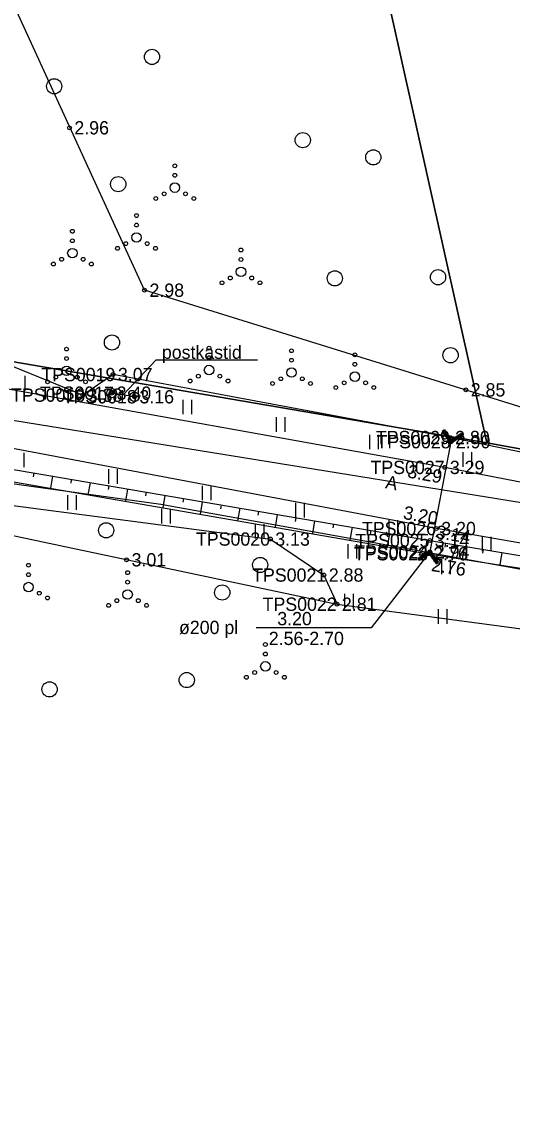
# Model space of a CAD drawing. Extents: x 597961 to 601397, y 6602961 to 6613501.
# Drawn here: x 599804.2 to 599830.1, y 6608552.9 to 6608610.2 of the extents above; entities that cross this region are included whole.
import ezdxf

# ---------------------------------------------------------------- set-up
doc = ezdxf.new("R2010")
doc.units = 0
for name, color, linetype in [('HALJASTUS', 7, 'Continuous'), ('KORGUS-EH2000', 7, 'Continuous'), ('LIIKLUS', 7, 'Continuous'), ('MOOTKORG-EH2000', 7, 'Continuous'), ('MOOTMPUNKT', 7, 'Continuous'), ('MOOTNR', 7, 'Continuous'), ('MOOTPIIR', 7, 'Continuous'), ('MPKAABEL', 7, 'Continuous'), ('PIIR', 7, 'Continuous'), ('RELJEEF', 7, 'Continuous'), ('TEE', 7, 'Continuous'), ('Tee Muu tee Kruuskate', 7, 'Continuous'), ('TRUUP', 7, 'Continuous')]:
    doc.layers.add(name, color=color, linetype=linetype)

msp = doc.modelspace()

# ---------------------------------------------------------------- linework, layer by layer
at = {"layer": 'HALJASTUS'}
for p, q in [((599804.393, 6608591.515), (599804.393, 6608590.753)), ((599812.721, 6608590.257), (599812.721, 6608589.496)), ((599813.176, 6608590.257), (599813.176, 6608589.496)), ((599817.635, 6608589.335), (599817.635, 6608588.574)), ((599818.09, 6608589.335), (599818.09, 6608588.574)), ((599822.549, 6608588.413), (599822.549, 6608587.652)), ((599823.004, 6608588.413), (599823.004, 6608587.652)), ((599804.342, 6608587.464), (599804.342, 6608586.703)), ((599827.464, 6608587.491), (599827.464, 6608586.73)), ((599827.919, 6608587.491), (599827.919, 6608586.73)), ((599808.811, 6608586.595), (599808.811, 6608585.834)), ((599809.266, 6608586.595), (599809.266, 6608585.834)), ((599806.651, 6608585.224), (599806.651, 6608584.462)), ((599807.107, 6608585.224), (599807.107, 6608584.462)), ((599813.735, 6608585.726), (599813.735, 6608584.965)), ((599814.19, 6608585.726), (599814.19, 6608584.965)), ((599818.653, 6608584.826), (599818.653, 6608584.064)), ((599819.108, 6608584.826), (599819.108, 6608584.064)), ((599811.6, 6608584.505), (599811.6, 6608583.744)), ((599812.055, 6608584.505), (599812.055, 6608583.744)), ((599816.531, 6608583.702), (599816.531, 6608582.941)), ((599816.986, 6608583.702), (599816.986, 6608582.941)), ((599823.57, 6608583.918), (599823.57, 6608583.157)), ((599824.025, 6608583.918), (599824.025, 6608583.157)), ((599828.492, 6608583.039), (599828.492, 6608582.277)), ((599828.947, 6608583.039), (599828.947, 6608582.277)), ((599821.418, 6608582.656), (599821.418, 6608581.894)), ((599821.873, 6608582.656), (599821.873, 6608581.894)), ((599826.349, 6608581.83), (599826.349, 6608581.069)), ((599826.804, 6608581.83), (599826.804, 6608581.069)), ((599821.24, 6608580.029), (599821.24, 6608579.268)), ((599821.695, 6608580.029), (599821.695, 6608579.268)), ((599826.175, 6608579.221), (599826.175, 6608578.46)), ((599826.63, 6608579.221), (599826.63, 6608578.46))]:
    msp.add_line(p, q, dxfattribs=at)
for points in [[(599897.868, 6608576.276), (599894.731, 6608574.993), (599886.923, 6608576.339), (599878.292, 6608578.858), (599861.064, 6608581.713), (599845.632, 6608584.378), (599826.804, 6608588.268), (599809.044, 6608591.586), (599807.451, 6608590.502), (599796.451, 6608594.999), (599793.207, 6608594.269), (599791.661, 6608599.006), (599795.433, 6608607.227), (599809.992, 6608629.503), (599824.333, 6608648.974), (599834.941, 6608664.558), (599840.035, 6608665.745), (599843.227, 6608674.906)], [(599677.546, 6608411.803), (599667.895, 6608408.842), (599664.048, 6608407.913), (599661.032, 6608410.481), (599668.296, 6608421.177), (599680.961, 6608439.713), (599696.951, 6608461.326), (599711.019, 6608482.75), (599725.239, 6608502.935), (599738.376, 6608523.576), (599751.758, 6608542.414), (599769.125, 6608566.517), (599781.306, 6608584.539), (599784.695, 6608586.729), (599788.555, 6608586.954), (599800.791, 6608585.081), (599817.331, 6608582.921), (599820.151, 6608581.025), (599820.842, 6608579.488)]]:
    msp.add_lwpolyline(points, dxfattribs=at)
for centre, radius in [((599811.097, 6608608.317), 0.4), ((599805.945, 6608606.769), 0.4), ((599819.039, 6608603.932), 0.4), ((599822.754, 6608603.027), 0.4), ((599812.3, 6608602.581), 0.1), ((599809.318, 6608601.614), 0.4), ((599812.3, 6608602.081), 0.1), ((599812.3, 6608601.431), 0.25), ((599811.3, 6608600.856), 0.1), ((599811.735, 6608601.106), 0.1), ((599812.865, 6608601.106), 0.1), ((599813.3, 6608600.856), 0.1), ((599810.28, 6608599.959), 0.1), ((599810.28, 6608599.459), 0.1), ((599806.903, 6608599.133), 0.1), ((599810.28, 6608598.809), 0.25), ((599806.903, 6608598.633), 0.1), ((599809.715, 6608598.484), 0.1), ((599810.845, 6608598.484), 0.1), ((599806.903, 6608597.983), 0.25), ((599809.28, 6608598.234), 0.1), ((599811.28, 6608598.234), 0.1), ((599815.784, 6608598.146), 0.1), ((599805.903, 6608597.408), 0.1), ((599806.338, 6608597.658), 0.1), ((599807.468, 6608597.658), 0.1), ((599807.903, 6608597.408), 0.1), ((599815.784, 6608597.646), 0.1), ((599815.219, 6608596.671), 0.1), ((599815.784, 6608596.996), 0.25), ((599816.349, 6608596.671), 0.1), ((599820.731, 6608596.652), 0.4), ((599826.165, 6608596.712), 0.4), ((599814.784, 6608596.421), 0.1), ((599816.784, 6608596.421), 0.1), ((599808.988, 6608593.274), 0.4), ((599806.597, 6608592.927), 0.1), ((599814.103, 6608592.974), 0.1), ((599818.448, 6608592.839), 0.1), ((599821.784, 6608592.625), 0.1), ((599826.824, 6608592.602), 0.4), ((599806.597, 6608592.427), 0.1), ((599814.103, 6608592.474), 0.1), ((599818.448, 6608592.339), 0.1), ((599821.784, 6608592.125), 0.1), ((599806.032, 6608591.452), 0.1), ((599806.597, 6608591.777), 0.25), ((599807.162, 6608591.452), 0.1), ((599813.538, 6608591.499), 0.1), ((599814.103, 6608591.824), 0.25), ((599814.668, 6608591.499), 0.1), ((599818.448, 6608591.689), 0.25), ((599821.784, 6608591.475), 0.25), ((599805.597, 6608591.202), 0.1), ((599807.597, 6608591.202), 0.1), ((599813.103, 6608591.249), 0.1), ((599815.103, 6608591.249), 0.1), ((599817.448, 6608591.114), 0.1), ((599817.883, 6608591.364), 0.1), ((599819.013, 6608591.364), 0.1), ((599819.448, 6608591.114), 0.1), ((599820.784, 6608590.9), 0.1), ((599821.219, 6608591.15), 0.1), ((599822.349, 6608591.15), 0.1), ((599822.784, 6608590.9), 0.1), ((599808.684, 6608583.381), 0.4), ((599816.797, 6608581.555), 0.4), ((599804.594, 6608581.541), 0.1), ((599809.811, 6608581.15), 0.1), ((599804.594, 6608580.391), 0.25), ((599804.594, 6608581.041), 0.1), ((599809.811, 6608580.65), 0.1), ((599805.159, 6608580.066), 0.1), ((599809.811, 6608580), 0.25), ((599814.797, 6608580.103), 0.4), ((599805.594, 6608579.816), 0.1), ((599808.811, 6608579.425), 0.1), ((599809.246, 6608579.675), 0.1), ((599810.376, 6608579.675), 0.1), ((599810.811, 6608579.425), 0.1), ((599817.07, 6608577.364), 0.1), ((599817.07, 6608576.864), 0.1), ((599817.07, 6608576.214), 0.25), ((599812.927, 6608575.493), 0.4), ((599816.07, 6608575.639), 0.1), ((599816.505, 6608575.889), 0.1), ((599817.635, 6608575.889), 0.1), ((599818.07, 6608575.639), 0.1), ((599805.702, 6608575.004), 0.4)]:
    msp.add_circle(centre, radius, dxfattribs=at)
at = {"layer": 'KORGUS-EH2000'}
for centre in [(599806.748, 6608604.583), (599810.705, 6608596.029), (599809.044, 6608591.586), (599827.627, 6608590.78), (599826.526, 6608586.694), (599826.075, 6608583.474), (599817.331, 6608582.921), (599825.729, 6608582.845), (599809.762, 6608581.828), (599825.652, 6608582.147), (599820.842, 6608579.488)]:
    msp.add_circle(centre, 0.1, dxfattribs=at)
at = {"layer": 'LIIKLUS'}
msp.add_line((599810.174, 6608590.416), (599808.972, 6608590.606), dxfattribs=at)
msp.add_lwpolyline([(599816.653, 6608592.344), (599811.301, 6608592.344), (599809.573, 6608590.511)], dxfattribs=at)
for centre, radius in [((599808.972, 6608590.606), 0.25), ((599808.972, 6608590.606), 0.05), ((599810.174, 6608590.416), 0.25), ((599810.174, 6608590.416), 0.05)]:
    msp.add_circle(centre, radius, dxfattribs=at)
at = {"layer": 'MOOTMPUNKT'}
for centre in [(599806.748, 6608604.583), (599810.705, 6608596.029), (599809.044, 6608591.586), (599807.451, 6608590.502), (599808.972, 6608590.606), (599810.174, 6608590.416), (599827.627, 6608590.78), (599826.804, 6608588.268), (599826.844, 6608588.049), (599826.526, 6608586.694), (599826.075, 6608583.474), (599817.331, 6608582.921), (599825.729, 6608582.845), (599809.762, 6608581.828), (599825.652, 6608582.147), (599825.736, 6608582.242), (599820.151, 6608581.025), (599820.842, 6608579.488)]:
    msp.add_circle(centre, 0.1, dxfattribs=at)
at = {"layer": 'MOOTPIIR'}
for points in [[(599897.868, 6608576.276), (599843.876, 6608585.732), (599810.705, 6608596.029), (599801.941, 6608615.136), (599810.369, 6608627.006), (599843.227, 6608674.906)], [(599664.537, 6608410.93), (599736.71, 6608518.91), (599783.557, 6608585.572), (599795.803, 6608584.787), (599820.842, 6608579.488), (599837.926, 6608577.206), (599876.36, 6608568.272)]]:
    msp.add_lwpolyline(points, dxfattribs=at)
at = {"layer": 'MPKAABEL'}
msp.add_lwpolyline([(599782.282, 6608586.259), (599782.405, 6608586.985), (599783.936, 6608589.015), (599789.503, 6608588.678), (599800.41, 6608586.298), (599811.564, 6608584.757), (599822.594, 6608582.77), (599833.067, 6608580.884), (599844.238, 6608579.354), (599855.109, 6608577.601), (599867.647, 6608575.058), (599879.302, 6608572.967), (599890.624, 6608570.638), (599902.321, 6608567.776), (599914.276, 6608565.206), (599921.323, 6608563.362), (599927.191, 6608562.111), (599928.823, 6608561.915), (599936.041, 6608560.297), (599947.286, 6608557.411), (599949.391, 6608556.446)], dxfattribs=at)
at = {"layer": 'PIIR'}
for points in [[(599886.06, 6608744.32), (599912.64, 6608572.78), (599828.73, 6608587.98), (599817.31, 6608639.31)], [(599817.31, 6608639.31), (599828.73, 6608587.98), (599788.83, 6608594.82)], [(599788.83, 6608594.82), (599828.73, 6608587.98), (599912.64, 6608572.78), (599952.7, 6608565.75), (599936.47, 6608501.58), (599932.5, 6608501.71), (599884.61, 6608519.14), (599862.18, 6608496.95), (599736.72, 6608518.91)]]:
    msp.add_lwpolyline(points, close=True, dxfattribs=at)
at = {"layer": 'RELJEEF'}
for p, q in [((599804.876, 6608586.393), (599804.844, 6608586.205)), ((599805.862, 6608586.225), (599805.755, 6608585.597)), ((599806.847, 6608586.057), (599806.815, 6608585.868)), ((599807.833, 6608585.89), (599807.725, 6608585.255)), ((599808.819, 6608585.722), (599808.787, 6608585.531)), ((599809.805, 6608585.554), (599809.696, 6608584.913)), ((599810.791, 6608585.386), (599810.758, 6608585.193)), ((599811.777, 6608585.219), (599811.667, 6608584.572)), ((599812.762, 6608585.051), (599812.729, 6608584.856)), ((599813.748, 6608584.883), (599813.637, 6608584.23)), ((599814.734, 6608584.715), (599814.701, 6608584.519)), ((599815.72, 6608584.548), (599815.608, 6608583.888)), ((599816.706, 6608584.38), (599816.672, 6608584.181)), ((599817.692, 6608584.212), (599817.578, 6608583.547)), ((599818.677, 6608584.044), (599818.643, 6608583.844)), ((599819.663, 6608583.877), (599819.549, 6608583.205)), ((599820.649, 6608583.709), (599820.615, 6608583.507)), ((599821.635, 6608583.541), (599821.52, 6608582.863)), ((599822.621, 6608583.373), (599822.586, 6608583.169)), ((599823.607, 6608583.206), (599823.49, 6608582.522)), ((599824.592, 6608583.038), (599824.557, 6608582.832)), ((599825.578, 6608582.87), (599825.461, 6608582.18)), ((599826.564, 6608582.705), (599826.53, 6608582.5)), ((599827.551, 6608582.539), (599827.438, 6608581.87)), ((599828.537, 6608582.374), (599828.504, 6608582.177)), ((599829.523, 6608582.209), (599829.415, 6608581.563))]:
    msp.add_line(p, q, dxfattribs=at)
for points in [[(599654.688, 6608405.376), (599653.521, 6608406.007), (599653.017, 6608406.938), (599663.756, 6608424.594), (599677.052, 6608443.37), (599691.81, 6608464.801), (599706.094, 6608486.16), (599720.395, 6608506.433), (599733.776, 6608526.845), (599747.576, 6608546.588), (599763.358, 6608570.259), (599776.504, 6608588.973), (599778.685, 6608590.228), (599780.974, 6608590.85), (599782.591, 6608590.668), (599789.068, 6608589.811), (599801.004, 6608587.052), (599825.729, 6608582.845), (599838.459, 6608580.711), (599858.982, 6608576.532)], [(599663.436, 6608407.206), (599660.218, 6608406.809), (599655.448, 6608405.611), (599654.972, 6608406.291), (599665.971, 6608423.256), (599679.67, 6608442.038), (599695.187, 6608463.085), (599709.473, 6608484.446), (599723.462, 6608504.125), (599736.949, 6608524.126), (599750.951, 6608543.213), (599767.627, 6608567.644), (599779.48, 6608586.231), (599782.154, 6608588.41), (599783.352, 6608588.883), (599788.843, 6608588.633), (599800.848, 6608586.447), (599825.652, 6608582.147), (599838.441, 6608580.161), (599858.982, 6608576.532)]]:
    msp.add_lwpolyline(points, dxfattribs=at)
at = {"layer": 'TEE'}
for points in [[(599925.381, 6608571.18), (599924.581, 6608569.725), (599923.074, 6608568.048), (599921.343, 6608567.958), (599908.133, 6608570.709), (599896.935, 6608573.21), (599878.026, 6608577.139), (599860.121, 6608580.372), (599845.399, 6608583.02), (599826.526, 6608586.694), (599801.842, 6608591.113), (599789.613, 6608594.125), (599786.413, 6608596.947), (599784.756, 6608598.98), (599784.301, 6608601.825), (599784.669, 6608604.283), (599790.786, 6608613.879), (599804.071, 6608634.135), (599817.047, 6608653.619), (599838.859, 6608686.624)], [(599877.648, 6608574.42), (599859.377, 6608577.845), (599844.624, 6608580.251), (599826.075, 6608583.474), (599801.334, 6608588.138), (599788.813, 6608590.962), (599783.359, 6608592.522), (599779.225, 6608592.079), (599775.664, 6608590.875), (599762.015, 6608571.264), (599745.769, 6608547.626), (599732.819, 6608528.108), (599719.266, 6608507.837), (599704.996, 6608487.331), (599690.449, 6608465.685), (599675.862, 6608444.395), (599662.843, 6608425.37), (599650.302, 6608406.724), (599646.905, 6608401.434), (599645.551, 6608399.879)]]:
    msp.add_lwpolyline(points, dxfattribs=at)
at = {"layer": 'Tee Muu tee Kruuskate'}
msp.add_lwpolyline([(599924.957, 6608565.551), (599916.4, 6608567.44), (599911.17, 6608568.593), (599890.93, 6608573.061), (599858, 6608580.332), (599846.3, 6608582.291), (599799.617, 6608589.836), (599790.038, 6608592.744), (599785.238, 6608595.088), (599775.816, 6608599.066)], dxfattribs=at)
at = {"layer": 'TRUUP'}
for p, q in [((599826.505, 6608588.674), (599826.387, 6608588.594)), ((599826.504, 6608588.674), (599826.545, 6608588.362)), ((599826.505, 6608588.674), (599826.863, 6608588.148)), ((599826.387, 6608588.594), (599826.825, 6608587.951)), ((599826.412, 6608588.611), (599826.42, 6608588.546)), ((599826.435, 6608588.626), (599826.451, 6608588.5)), ((599826.446, 6608588.634), (599826.844, 6608588.049)), ((599826.458, 6608588.642), (599826.483, 6608588.454)), ((599826.481, 6608588.658), (599826.514, 6608588.408)), ((599826.535, 6608588.63), (599826.576, 6608588.316)), ((599826.566, 6608588.584), (599826.608, 6608588.27)), ((599826.598, 6608588.538), (599826.639, 6608588.224)), ((599826.629, 6608588.492), (599826.67, 6608588.178)), ((599826.66, 6608588.446), (599826.701, 6608588.132)), ((599826.691, 6608588.4), (599826.733, 6608588.087)), ((599826.723, 6608588.354), (599826.764, 6608588.041)), ((599826.754, 6608588.308), (599826.795, 6608587.995)), ((599826.785, 6608588.262), (599826.826, 6608587.951)), ((599826.816, 6608588.216), (599826.849, 6608587.967)), ((599826.825, 6608587.951), (599827.469, 6608588.388)), ((599826.844, 6608588.049), (599827.429, 6608588.447)), ((599826.848, 6608588.17), (599826.872, 6608587.983)), ((599826.863, 6608588.148), (599827.389, 6608588.506)), ((599826.875, 6608588.156), (599826.895, 6608587.998)), ((599826.898, 6608588.172), (599826.918, 6608588.014)), ((599826.921, 6608588.188), (599826.942, 6608588.03)), ((599826.944, 6608588.204), (599826.965, 6608588.046)), ((599826.967, 6608588.219), (599826.988, 6608588.061)), ((599826.99, 6608588.235), (599827.011, 6608588.077)), ((599827.014, 6608588.251), (599827.034, 6608588.093)), ((599827.037, 6608588.267), (599827.057, 6608588.109)), ((599827.06, 6608588.282), (599827.081, 6608588.124)), ((599827.083, 6608588.298), (599827.104, 6608588.14)), ((599827.106, 6608588.314), (599827.127, 6608588.156)), ((599827.129, 6608588.33), (599827.15, 6608588.171)), ((599827.152, 6608588.345), (599827.173, 6608588.187)), ((599827.176, 6608588.361), (599827.196, 6608588.203)), ((599827.199, 6608588.377), (599827.219, 6608588.219)), ((599827.222, 6608588.392), (599827.243, 6608588.234)), ((599827.245, 6608588.408), (599827.266, 6608588.25)), ((599827.268, 6608588.424), (599827.289, 6608588.266)), ((599827.291, 6608588.44), (599827.312, 6608588.282)), ((599827.315, 6608588.455), (599827.335, 6608588.297)), ((599827.338, 6608588.471), (599827.358, 6608588.313)), ((599827.361, 6608588.487), (599827.382, 6608588.329)), ((599827.384, 6608588.503), (599827.405, 6608588.345)), ((599827.389, 6608588.506), (599827.469, 6608588.388)), ((599827.414, 6608588.469), (599827.428, 6608588.36)), ((599827.445, 6608588.423), (599827.451, 6608588.376)), ((599826.844, 6608588.049), (599825.736, 6608582.242)), ((599825.755, 6608582.34), (599825.112, 6608581.903)), ((599825.192, 6608581.785), (599825.112, 6608581.903)), ((599825.135, 6608581.868), (599825.129, 6608581.915)), ((599825.736, 6608582.242), (599825.152, 6608581.844)), ((599825.167, 6608581.822), (599825.152, 6608581.931)), ((599825.196, 6608581.788), (599825.176, 6608581.946)), ((599825.718, 6608582.143), (599825.192, 6608581.785)), ((599825.219, 6608581.804), (599825.199, 6608581.962)), ((599825.243, 6608581.82), (599825.222, 6608581.978)), ((599825.266, 6608581.836), (599825.245, 6608581.994)), ((599825.289, 6608581.851), (599825.268, 6608582.009)), ((599825.312, 6608581.867), (599825.291, 6608582.025)), ((599825.335, 6608581.883), (599825.315, 6608582.041)), ((599825.358, 6608581.899), (599825.338, 6608582.057)), ((599825.382, 6608581.914), (599825.361, 6608582.072)), ((599825.405, 6608581.93), (599825.384, 6608582.088)), ((599825.428, 6608581.946), (599825.407, 6608582.104)), ((599825.451, 6608581.961), (599825.43, 6608582.12)), ((599825.474, 6608581.977), (599825.453, 6608582.135)), ((599825.497, 6608581.993), (599825.477, 6608582.151)), ((599825.52, 6608582.009), (599825.5, 6608582.167)), ((599825.544, 6608582.024), (599825.523, 6608582.182)), ((599825.567, 6608582.04), (599825.546, 6608582.198)), ((599825.59, 6608582.056), (599825.569, 6608582.214)), ((599825.613, 6608582.072), (599825.592, 6608582.23)), ((599825.636, 6608582.087), (599825.616, 6608582.245)), ((599825.659, 6608582.103), (599825.639, 6608582.261)), ((599825.683, 6608582.119), (599825.662, 6608582.277)), ((599825.706, 6608582.135), (599825.685, 6608582.293)), ((599825.733, 6608582.121), (599825.708, 6608582.308)), ((599826.075, 6608581.617), (599825.718, 6608582.143)), ((599825.764, 6608582.075), (599825.731, 6608582.324)), ((599826.134, 6608581.657), (599825.736, 6608582.242)), ((599825.795, 6608582.029), (599825.754, 6608582.34)), ((599826.193, 6608581.697), (599825.755, 6608582.34)), ((599825.826, 6608581.983), (599825.785, 6608582.296)), ((599825.858, 6608581.937), (599825.817, 6608582.25)), ((599825.889, 6608581.891), (599825.848, 6608582.204)), ((599825.92, 6608581.845), (599825.879, 6608582.159)), ((599825.951, 6608581.799), (599825.91, 6608582.113)), ((599825.983, 6608581.753), (599825.941, 6608582.067)), ((599826.014, 6608581.707), (599825.973, 6608582.021)), ((599826.045, 6608581.661), (599826.004, 6608581.975)), ((599826.076, 6608581.617), (599826.035, 6608581.929)), ((599826.099, 6608581.633), (599826.066, 6608581.883)), ((599826.122, 6608581.649), (599826.098, 6608581.837)), ((599826.145, 6608581.665), (599826.129, 6608581.791)), ((599826.075, 6608581.617), (599826.193, 6608581.697)), ((599826.169, 6608581.68), (599826.16, 6608581.745))]:
    msp.add_line(p, q, dxfattribs=at)
msp.add_lwpolyline([(599825.736, 6608582.242), (599822.639, 6608578.252), (599816.581, 6608578.252)], dxfattribs=at)

# ---------------------------------------------------------------- texts
at = {"layer": 'KORGUS-EH2000'}
for s, p in [(' 2.96', (599806.748, 6608604.233)), (' 2.98', (599810.705, 6608595.679)), (' 3.07', (599809.044, 6608591.236)), (' 2.85', (599827.627, 6608590.43)), (' 3.13', (599817.331, 6608582.571)), (' 3.01', (599809.762, 6608581.478)), (' 2.81', (599820.842, 6608579.138))]:
    msp.add_text(s, height=0.7, dxfattribs=at).set_placement(p)
for s, rotation, p in [(' 3.29', 349.8504, (599824.26, 6608586.214)), (' 3.20', 349.3234, (599824.037, 6608584.038)), (' 3.14', 350.4872, (599825.758, 6608583.017)), (' 2.76', 351.1744, (599825.518, 6608581.282))]:
    msp.add_text(s, height=0.7, rotation=rotation, dxfattribs=at).set_placement(p)
at = {"layer": 'LIIKLUS'}
msp.add_text('postkastid', height=0.7, dxfattribs=at).set_placement((599811.616, 6608592.411))
at = {"layer": 'MOOTKORG-EH2000'}
for s, p in [(' 2.96', (599806.748, 6608604.233)), (' 2.98', (599810.705, 6608595.679)), (' 3.07', (599809.044, 6608591.236)), (' 3.40', (599808.972, 6608590.256)), (' 2.85', (599827.627, 6608590.43)), (' 3.38', (599807.451, 6608590.152)), (' 3.16', (599810.174, 6608590.066)), (' 2.80', (599826.804, 6608587.918)), (' 2.90', (599826.844, 6608587.699)), (' 3.29', (599826.526, 6608586.344)), (' 3.20', (599826.075, 6608583.124)), (' 3.13', (599817.331, 6608582.571)), (' 3.14', (599825.729, 6608582.495)), (' 2.76', (599825.652, 6608581.797)), (' 2.94', (599825.736, 6608581.892)), (' 3.01', (599809.762, 6608581.478)), (' 2.88', (599820.151, 6608580.675)), (' 2.81', (599820.842, 6608579.138))]:
    msp.add_text(s, height=0.7, dxfattribs=at).set_placement(p)
at = {"layer": 'MOOTNR'}
for s, p in [('TPS0019 ', (599805.264, 6608591.236)), ('TPS0017 ', (599805.192, 6608590.256)), ('TPS0016 ', (599803.672, 6608590.152)), ('TPS0018 ', (599806.394, 6608590.066)), ('TPS0029 ', (599822.885, 6608587.918)), ('TPS0028 ', (599822.924, 6608587.699)), ('TPS0027 ', (599822.606, 6608586.344)), ('TPS0026 ', (599822.156, 6608583.124)), ('TPS0020 ', (599813.411, 6608582.571)), ('TPS0025 ', (599821.809, 6608582.495)), ('TPS0023 ', (599821.732, 6608581.797)), ('TPS0024 ', (599821.747, 6608581.892)), ('TPS0021 ', (599816.371, 6608580.675)), ('TPS0022 ', (599816.922, 6608579.138))]:
    msp.add_text(s, height=0.7, dxfattribs=at).set_placement(p)
at = {"layer": 'TEE'}
msp.add_text('A', height=0.7, rotation=348.8245, dxfattribs=at).set_placement((599823.354, 6608585.604))
at = {"layer": 'TRUUP'}
for s, p in [('3.20', (599817.696, 6608578.379)), ('ø200 pl', (599812.518, 6608577.916)), ('2.56-2.70', (599817.25, 6608577.337))]:
    msp.add_text(s, height=0.7, dxfattribs=at).set_placement(p)

doc.saveas('drawing.dxf')
